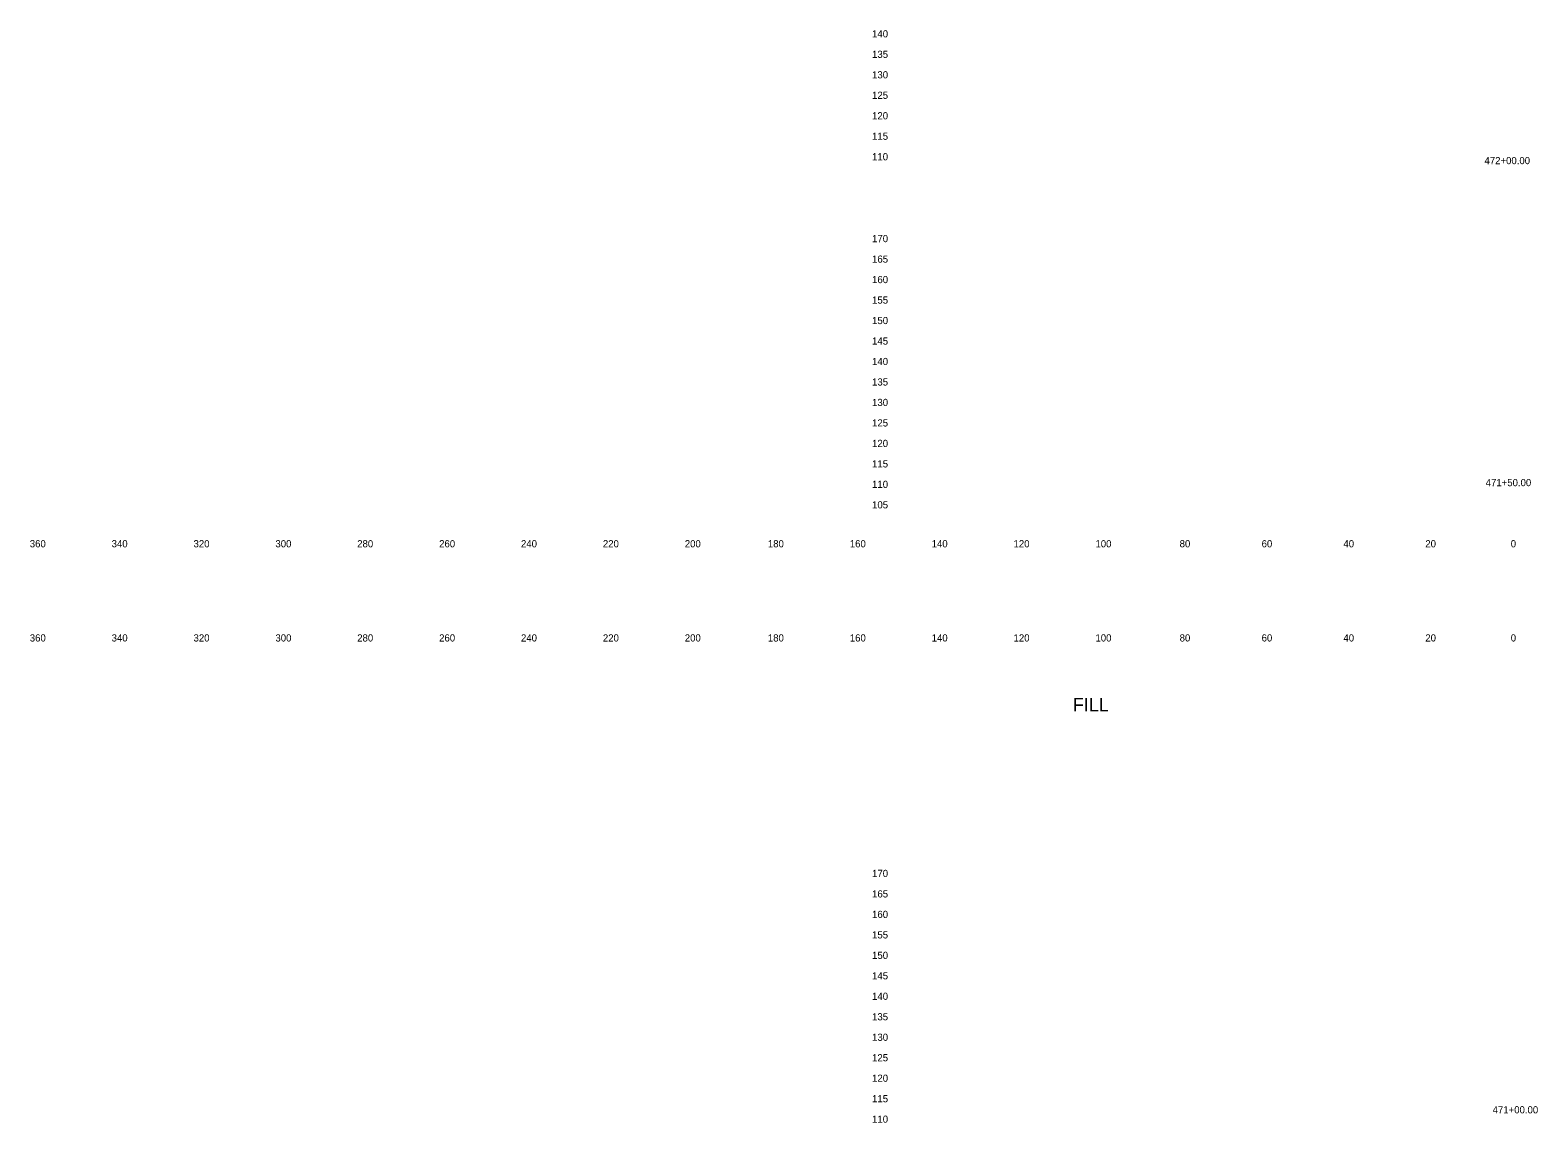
# Model space of a CAD drawing. Extents: x 21281 to 22024, y 6472 to 15208.
# Drawn here: x 21280.5 to 21648.7, y 10014.8 to 10281.6 of the extents above; entities that cross this region are included whole.
import ezdxf

# ---------------------------------------------------------------- set-up
doc = ezdxf.new("R2010")
doc.units = 0
for name, color, linetype in [('XS_SHEET_LABELS_ELEVATION', 7, 'Continuous'), ('XS_SHEET_LABELS_OFFSET', 7, 'Continuous'), ('XS_SHEET_LABELS_STATION', 7, 'Continuous')]:
    doc.layers.add(name, color=color, linetype=linetype)

msp = doc.modelspace()

# ---------------------------------------------------------------- texts
at = {"layer": 'XS_SHEET_LABELS_ELEVATION'}
for s, p in [('  140  ', (21484.84, 10279.84)), ('  135  ', (21484.84, 10274.84)), ('  130  ', (21484.84, 10269.84)), ('  125  ', (21484.84, 10264.84)), ('  120  ', (21484.84, 10259.84)), ('  115  ', (21484.84, 10254.84)), ('  110  ', (21484.84, 10249.84)), ('  170  ', (21484.84, 10229.84)), ('  165  ', (21484.84, 10224.84)), ('  160  ', (21484.84, 10219.84)), ('  155  ', (21484.84, 10214.84)), ('  150  ', (21484.84, 10209.84)), ('  145  ', (21484.84, 10204.84)), ('  140  ', (21484.84, 10199.84)), ('  135  ', (21484.84, 10194.84)), ('  130  ', (21484.84, 10189.84)), ('  125  ', (21484.84, 10184.84)), ('  120  ', (21484.84, 10179.84)), ('  115  ', (21484.84, 10174.84)), ('  110  ', (21484.84, 10169.84)), ('  105  ', (21484.84, 10164.84)), ('  170  ', (21484.84, 10074.84)), ('  165  ', (21484.84, 10069.84)), ('  160  ', (21484.84, 10064.84)), ('  155  ', (21484.84, 10059.84)), ('  150  ', (21484.84, 10054.84)), ('  145  ', (21484.84, 10049.84)), ('  140  ', (21484.84, 10044.84)), ('  135  ', (21484.84, 10039.84)), ('  130  ', (21484.84, 10034.84)), ('  125  ', (21484.84, 10029.84)), ('  120  ', (21484.84, 10024.84)), ('  115  ', (21484.84, 10019.84)), ('  110  ', (21484.84, 10014.84))]:
    msp.add_text(s, height=1.75, dxfattribs=at).set_placement(p)
at = {"layer": 'XS_SHEET_LABELS_OFFSET'}
for s, height, p in [('  360  ', 1.75, (21279.14, 10155.34)), ('  340  ', 1.75, (21299.13, 10155.34)), ('  320  ', 1.75, (21319.13, 10155.34)), ('  300  ', 1.75, (21339.13, 10155.34)), ('  280  ', 1.75, (21359.1, 10155.34)), ('  260  ', 1.75, (21379.11, 10155.34)), ('  240  ', 1.75, (21399.1, 10155.34)), ('  220  ', 1.75, (21419.1, 10155.34)), ('  200  ', 1.75, (21439.1, 10155.34)), ('  180  ', 1.75, (21459.39, 10155.34)), ('  160  ', 1.75, (21479.4, 10155.34)), ('  140  ', 1.75, (21499.39, 10155.34)), ('  120  ', 1.75, (21519.39, 10155.34)), ('  100  ', 1.75, (21539.39, 10155.34)), ('  80  ', 1.75, (21559.95, 10155.34)), ('  60  ', 1.75, (21579.97, 10155.34)), ('  40  ', 1.75, (21599.95, 10155.34)), ('  20  ', 1.75, (21619.95, 10155.34)), ('  0  ', 1.75, (21640.81, 10155.34)), ('  0  ', 1.75, (21640.81, 10155.34)), ('  360  ', 1.75, (21279.14, 10132.34)), ('  340  ', 1.75, (21299.13, 10132.34)), ('  320  ', 1.75, (21319.13, 10132.34)), ('  300  ', 1.75, (21339.13, 10132.34)), ('  280  ', 1.75, (21359.1, 10132.34)), ('  260  ', 1.75, (21379.11, 10132.34)), ('  240  ', 1.75, (21399.1, 10132.34)), ('  220  ', 1.75, (21419.1, 10132.34)), ('  200  ', 1.75, (21439.1, 10132.34)), ('  180  ', 1.75, (21459.39, 10132.34)), ('  160  ', 1.75, (21479.4, 10132.34)), ('  140  ', 1.75, (21499.39, 10132.34)), ('  120  ', 1.75, (21519.39, 10132.34)), ('  100  ', 1.75, (21539.39, 10132.34)), ('  80  ', 1.75, (21559.95, 10132.34)), ('  60  ', 1.75, (21579.97, 10132.34)), ('  40  ', 1.75, (21599.95, 10132.34)), ('  20  ', 1.75, (21619.95, 10132.34)), ('  0  ', 1.75, (21640.81, 10132.34)), ('  0  ', 1.75, (21640.81, 10132.34)), ('FILL', 3.273, (21535.18, 10115.29))]:
    msp.add_text(s, height=height, dxfattribs=at).set_placement(p)
at = {"layer": 'XS_SHEET_LABELS_STATION'}
for s, p in [('  472+00.00  ', (21634.4, 10248.89)), ('  471+50.00  ', (21634.69, 10170.26)), ('  471+00.00  ', (21636.39, 10017.13))]:
    msp.add_text(s, height=1.75, dxfattribs=at).set_placement(p)

doc.saveas('drawing.dxf')
